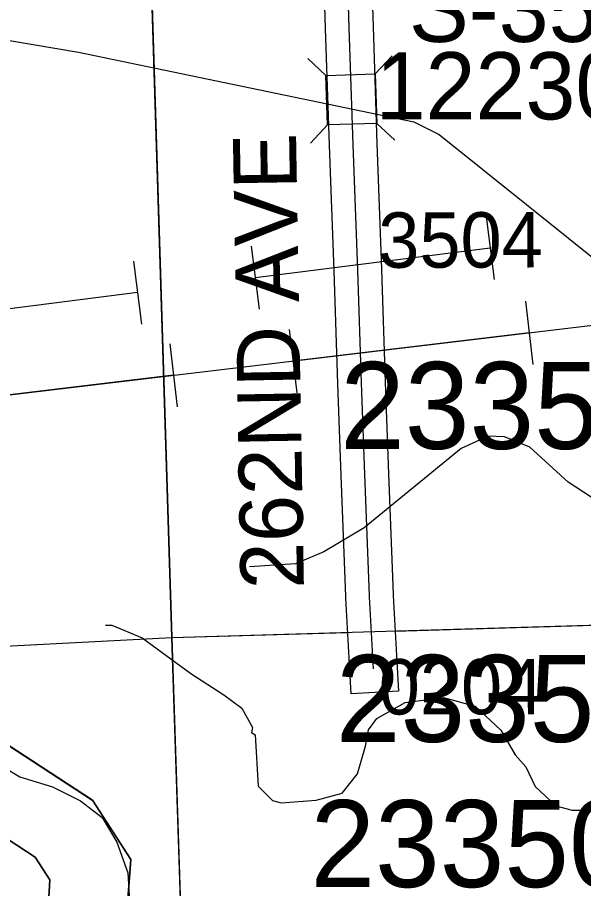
# Model space of a CAD drawing. Extents: x 128.7 to 185.5, y -21.4 to 12.6.
# Drawn here: x 150.182 to 150.899, y -13.541 to -12.439 of the extents above; entities that cross this region are included whole.
import ezdxf

# ---------------------------------------------------------------- set-up
doc = ezdxf.new("R2010")
doc.units = 0
for name, color, linetype in [('tdCoClipBndry', 7, 'Continuous'), ('tdCoCoBndry', 7, 'Continuous'), ('tdCoCoBndryPart', 7, 'Continuous'), ('tdCoHydroRiver', 7, 'Continuous'), ('tdCoPipe', 7, 'Continuous'), ('tdCoPipe1', 7, 'Continuous'), ('tdCoPipe2', 7, 'Continuous'), ('tdCoSecRdNmbr', 7, 'Continuous'), ('tdCoSecRdTxt', 7, 'Continuous'), ('tdCoSecRteBand', 7, 'Continuous'), ('tdCoSecRteCL', 7, 'Continuous'), ('tdCoSectLine', 7, 'Continuous'), ('tdCoSectLinePart', 7, 'Continuous'), ('tdCoStrucPriMaintName', 7, 'Continuous'), ('tdCoStrucSec', 7, 'Continuous'), ('tdCoStrucSecCoName', 7, 'Continuous'), ('tdCoStrucSecFHWANum', 7, 'Continuous'), ('tdCoSurfGravel', 7, 'Continuous'), ('tdCoTwpBndry', 7, 'Continuous'), ('tdCoTwpBndryShd', 7, 'Continuous')]:
    doc.layers.add(name, color=color, linetype=linetype)

msp = doc.modelspace()

# ---------------------------------------------------------------- linework, layer by layer
at = {"layer": 'tdCoClipBndry'}
msp.add_lwpolyline([(150.2136, -13.699), (150.2233, -13.5303), (150.2047, -13.5013), (150.1361, -13.4566)], dxfattribs=at)
at = {"layer": 'tdCoCoBndry'}
for p, q in [((150.2776, -13.4292), (150.1701, -13.3593)), ((150.1701, -13.3593), (150.2776, -13.4292)), ((150.3259, -13.5044), (150.2776, -13.4292)), ((150.2776, -13.4292), (150.3259, -13.5044)), ((150.3124, -13.6818), (150.3259, -13.5044)), ((150.3259, -13.5044), (150.3124, -13.6818))]:
    msp.add_line(p, q, dxfattribs=at)
for points in [[(150.1697, -13.3593), (150.2772, -13.4292), (150.3255, -13.5044), (150.312, -13.6818)], [(150.3124, -13.6818), (150.3259, -13.5044), (150.2776, -13.4292), (150.1701, -13.3593)], [(150.3124, -13.6818), (150.3259, -13.5044), (150.2776, -13.4292), (150.1701, -13.3593)], [(150.1361, -13.4566), (150.2047, -13.5013), (150.2233, -13.5303), (150.2136, -13.699)]]:
    msp.add_lwpolyline(points, dxfattribs=at)
at = {"layer": 'tdCoCoBndryPart'}
msp.add_lwpolyline([(150.1697, -13.3593), (150.2772, -13.4292), (150.3255, -13.5044), (150.312, -13.6818)], dxfattribs=at)
at = {"layer": 'tdCoHydroRiver'}
for points in [[(150.0025, -12.44), (150.2597, -12.4833), (150.6842, -12.5714), (150.7163, -12.5876), (150.9906, -12.8071), (151.015, -12.8283), (151.0456, -12.8462), (151.8443, -13.0777)], [(150.9282, -13.0586), (150.8797, -13.0271), (150.8309, -12.983), (150.7989, -12.9699), (150.7783, -12.969), (150.7441, -12.9844), (150.6213, -13.0849), (150.5702, -13.1151), (150.5345, -13.1305), (150.4762, -13.1341)], [(150.294, -13.2082), (150.3019, -13.2079), (150.3404, -13.224), (150.4019, -13.2692), (150.4438, -13.2962), (150.4665, -13.3128), (150.48, -13.3376), (150.4786, -13.3439), (150.4835, -13.3469), (150.4873, -13.4115), (150.5053, -13.4298), (150.5164, -13.4326), (150.5605, -13.4295), (150.5933, -13.4205), (150.613, -13.3961), (150.6229, -13.3611), (150.6269, -13.3404), (150.6374, -13.3259), (150.673, -13.3057), (150.7218, -13.2993), (150.7616, -13.3105), (150.7942, -13.341), (150.8126, -13.3719), (150.8258, -13.3873), (150.8377, -13.4121), (150.8638, -13.4365), (150.8845, -13.4421), (150.9318, -13.442)], [(150.1596, -13.3848), (150.1854, -13.3997), (150.2269, -13.4125), (150.2622, -13.4303), (150.2897, -13.4514), (150.3082, -13.4823), (150.3221, -13.5213), (150.3257, -13.5796)]]:
    msp.add_lwpolyline(points, dxfattribs=at)
at = {"layer": 'tdCoPipe'}
msp.add_lwpolyline([(141.862, -14.949), (144.0814, -14.2683), (145.7745, -13.7388), (145.9312, -13.6747), (145.9234, -13.4239), (152.8711, -12.5946), (153.879, -12.0272), (155.1085, -11.9148), (156.3627, -11.7638), (158.9313, -11.5045), (162.8631, -11.1506)], dxfattribs=at)
at = {"layer": 'tdCoPipe1'}
for p, q in [((150.8254, -12.7983), (150.8349, -12.8782)), ((150.5263, -12.834), (150.5359, -12.914)), ((150.3753, -12.852), (150.3848, -12.9319))]:
    msp.add_line(p, q, dxfattribs=at)
for points in [[(150.8302, -12.8383), (150.5311, -12.874)], [(150.3801, -12.892), (150.081, -12.9277)]]:
    msp.add_lwpolyline(points, dxfattribs=at)
at = {"layer": 'tdCoPipe2'}
for p, q in [((150.7759, -12.6913), (150.7859, -12.7708)), ((150.4782, -12.7288), (150.4883, -12.8084)), ((150.3294, -12.7476), (150.3395, -12.8272))]:
    msp.add_line(p, q, dxfattribs=at)
for points in [[(150.7809, -12.731), (150.4833, -12.7686)], [(150.3344, -12.7874), (150.0368, -12.825)]]:
    msp.add_lwpolyline(points, dxfattribs=at)
at = {"layer": 'tdCoSecRteBand'}
msp.add_lwpolyline([(150.6275, -12.2961), (150.6325, -12.4514), (150.6374, -12.5988), (150.6433, -12.7578), (150.6433, -12.7579), (150.6433, -12.758), (150.648, -12.9007), (150.6519, -13.0165), (150.6578, -13.1689), (150.6579, -13.1706), (150.663, -13.2616), (150.6647, -13.2915), (150.6048, -13.2949), (150.6031, -13.2649), (150.598, -13.174), (150.5979, -13.172), (150.5979, -13.1717), (150.5979, -13.1714), (150.592, -13.0188), (150.592, -13.0187), (150.592, -13.0187), (150.588, -12.9027), (150.588, -12.9027), (150.588, -12.9027), (150.5833, -12.76), (150.5774, -12.601), (150.5774, -12.6009), (150.5774, -12.6009), (150.5725, -12.4534), (150.5725, -12.4534), (150.5725, -12.4534), (150.5676, -12.2981)], dxfattribs=at)
at = {"layer": 'tdCoSecRteCL'}
msp.add_lwpolyline([(150.6331, -13.2633), (150.628, -13.1723), (150.6279, -13.1703), (150.622, -13.0176), (150.618, -12.9017), (150.6133, -12.7589), (150.6074, -12.5999), (150.6025, -12.4524), (150.5975, -12.297), (150.5945, -12.2128)], dxfattribs=at)
at = {"layer": 'tdCoSectLine'}
for points in [[(150.3466, -12.2212), (150.378, -13.2238)], [(150.378, -13.2238), (151.3763, -13.1941)], [(149.3696, -13.2759), (150.378, -13.2238)], [(150.378, -13.2238), (150.3983, -13.8503)]]:
    msp.add_lwpolyline(points, dxfattribs=at)
at = {"layer": 'tdCoSectLinePart'}
for points in [[(150.3466, -12.2212), (150.378, -13.2238)], [(150.66, -13.2154), (151.3468, -13.195)], [(150.378, -13.2238), (150.6001, -13.2172)], [(149.3696, -13.2759), (150.378, -13.2238)], [(150.378, -13.2238), (150.3983, -13.8503)]]:
    msp.add_lwpolyline(points, dxfattribs=at)
at = {"layer": 'tdCoStrucSec'}
for p, q in [((150.5728, -12.5128), (150.5499, -12.4914)), ((150.6354, -12.5107), (150.6567, -12.4878)), ((150.5749, -12.5753), (150.5535, -12.5982)), ((150.6375, -12.5733), (150.6603, -12.5946))]:
    msp.add_line(p, q, dxfattribs=at)
msp.add_lwpolyline([(150.5749, -12.5753), (150.5728, -12.5128), (150.6354, -12.5107), (150.6375, -12.5733)], close=True, dxfattribs=at)
at = {"layer": 'tdCoSurfGravel'}
msp.add_line((150.6331, -13.2633), (150.628, -13.1723), dxfattribs=at)
msp.add_lwpolyline([(150.628, -13.1723), (150.6279, -13.1703), (150.622, -13.0176), (150.618, -12.9017), (150.6133, -12.7589), (150.6074, -12.5999), (150.6025, -12.4524), (150.5975, -12.297), (150.5945, -12.2128)], dxfattribs=at)
at = {"layer": 'tdCoTwpBndry'}
msp.add_lwpolyline([(150.395, -13.748), (150.378, -13.2238), (150.3466, -12.2212), (150.3393, -12.0025)], dxfattribs=at)
at = {"layer": 'tdCoTwpBndryShd'}
for points in [[(150.395, -13.7476), (150.378, -13.2238), (150.3466, -12.2212), (150.3134, -11.2212), (150.2794, -10.2174), (150.245, -9.219), (150.2118, -8.2199), (150.1854, -7.2186), (149.1912, -7.251), (148.1861, -7.2877), (147.1862, -7.3236), (146.1796, -7.3579), (145.1769, -7.3938), (144.1761, -7.4248), (143.1728, -7.4558), (142.1753, -7.4874), (141.1678, -7.5201), (140.1762, -7.5484), (139.1499, -7.567), (138.1783, -7.5984), (137.1762, -7.6276), (136.1739, -7.6508), (135.1725, -7.6763), (134.1612, -7.6994)], [(150.1697, -13.3593), (150.2772, -13.4292), (150.3255, -13.5044), (150.312, -13.6818)]]:
    msp.add_lwpolyline(points, dxfattribs=at)

# ---------------------------------------------------------------- texts
at = {"layer": 'tdCoSecRdNmbr'}
for s, p in [('3504', (150.6392, -12.756)), ('0204', (150.6398, -13.321))]:
    msp.add_text(s, height=0.07, rotation=0.1141, dxfattribs=at).set_placement(p)
at = {"layer": 'tdCoSecRdTxt'}
msp.add_text('262ND AVE', height=0.08, rotation=91, dxfattribs=at).set_placement((150.5451, -13.1618))
at = {"layer": 'tdCoStrucPriMaintName'}
for s, p in [('23355S061', (150.591, -12.9851)), ('23355S061', (150.591, -12.9851)), ('23355S061', (150.591, -12.9851)), ('23350R061', (150.5855, -13.3557)), ('23350R061', (150.5855, -13.3557)), ('23350R061', (150.5855, -13.3557)), ('23350L061', (150.5533, -13.5393)), ('23350L061', (150.5533, -13.5393)), ('23350L061', (150.5533, -13.5393))]:
    msp.add_text(s, height=0.11, dxfattribs=at).set_placement(p)
at = {"layer": 'tdCoStrucSecCoName'}
msp.add_text('S-3523', height=0.085, dxfattribs=at).set_placement((150.6779, -12.4703))
at = {"layer": 'tdCoStrucSecFHWANum'}
msp.add_text('122302', height=0.085, dxfattribs=at).set_placement((150.6358, -12.5683))

doc.saveas('drawing.dxf')
